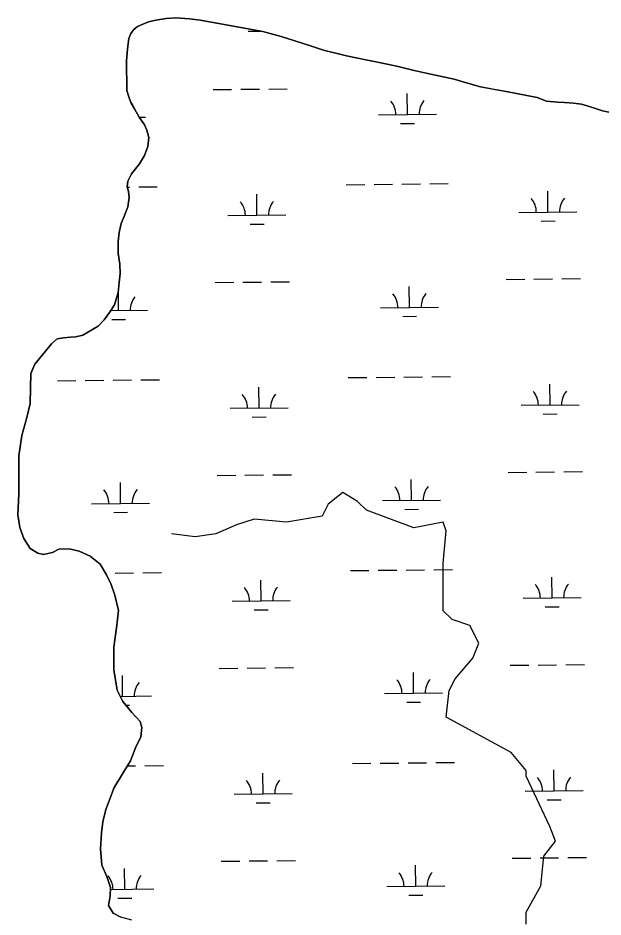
# Model space of a CAD drawing. Extents: x 3734862 to 3772949, y 391520 to 417239.
# Drawn here: x 3768465 to 3769474, y 404273 to 405823 of the extents above; entities that cross this region are included whole.
import ezdxf

# ---------------------------------------------------------------- set-up
doc = ezdxf.new("R2010")
doc.units = 0
doc.layers.add('V-TOPO-SHOR', color=7, linetype='Continuous')
doc.layers.add('V-WETL-SWMP', color=7, linetype='Continuous')

msp = doc.modelspace()

# ---------------------------------------------------------------- linework, layer by layer
at = {"layer": 'V-TOPO-SHOR'}
for p, q in [((3768703.1, 405819.3), (3768690.6, 405816.6)), ((3768720.6, 405822.3), (3768703.1, 405819.3)), ((3768737.7, 405823.1), (3768720.6, 405822.3)), ((3768761, 405821.8), (3768737.7, 405823.1)), ((3768779.7, 405819.4), (3768761, 405821.8)), ((3768802.2, 405815), (3768779.7, 405819.4)), ((3768665.3, 405803.1), (3768659.8, 405796.1)), ((3768671.6, 405808.5), (3768665.3, 405803.1)), ((3768679.3, 405812), (3768671.6, 405808.5)), ((3768690.6, 405816.6), (3768679.3, 405812)), ((3768887.6, 405799.6), (3768802.2, 405815)), ((3768656.3, 405787.6), (3768654.3, 405770.1)), ((3768659.8, 405796.1), (3768656.3, 405787.6)), ((3768919.1, 405791.3), (3768887.6, 405799.6)), ((3768942.8, 405783.4), (3768919.1, 405791.3)), ((3768969.6, 405774.8), (3768942.8, 405783.4)), ((3768992.1, 405767.7), (3768969.6, 405774.8)), ((3768654.3, 405770.1), (3768652.7, 405748.7)), ((3769032.1, 405757.8), (3768992.1, 405767.7)), ((3769065.1, 405750.7), (3769032.1, 405757.8)), ((3768652.7, 405748.7), (3768652.2, 405732.8)), ((3769091.1, 405745.5), (3769065.1, 405750.7)), ((3769121, 405739.2), (3769091.1, 405745.5)), ((3768652.2, 405732.8), (3768652.9, 405714.9)), ((3769148.6, 405732.5), (3769121, 405739.2)), ((3769169.2, 405727.7), (3769148.6, 405732.5)), ((3769193.7, 405723), (3769169.2, 405727.7)), ((3768652.9, 405714.9), (3768653.3, 405697.8)), ((3769217.3, 405717.5), (3769193.7, 405723)), ((3769240.6, 405710.8), (3769217.3, 405717.5)), ((3769262.8, 405704.1), (3769240.6, 405710.8)), ((3768653.3, 405697.8), (3768656.3, 405686.9)), ((3769283.8, 405700.5), (3769262.8, 405704.1)), ((3769307.5, 405696.5), (3769283.8, 405700.5)), ((3769360.7, 405685.8), (3769307.5, 405696.5)), ((3768656.3, 405686.9), (3768659.8, 405677.6)), ((3769377, 405679.5), (3769360.7, 405685.8)), ((3769396, 405677.9), (3769377, 405679.5)), ((3768659.8, 405677.6), (3768666, 405666.3)), ((3768666, 405666.3), (3768674.1, 405651.9)), ((3769408.1, 405677.1), (3769396, 405677.9)), ((3769423.2, 405676.2), (3769408.1, 405677.1)), ((3769437.2, 405674.2), (3769423.2, 405676.2)), ((3769454.3, 405669.1), (3769437.2, 405674.2)), ((3769473.3, 405662.8), (3769454.3, 405669.1)), ((3768674.1, 405651.9), (3768683.4, 405639)), ((3769484.2, 405660.5), (3769473.3, 405662.8)), ((3768683.4, 405639), (3768687.6, 405629.7)), ((3768687.6, 405629.7), (3768690.7, 405616.8)), ((3768689, 405601.7), (3768683.5, 405585.8)), ((3768690.7, 405616.8), (3768689, 405601.7)), ((3768674.9, 405571.8), (3768660.9, 405554.4)), ((3768683.5, 405585.8), (3768674.9, 405571.8)), ((3768654.6, 405541.9), (3768653.8, 405532.2)), ((3768660.9, 405554.4), (3768654.6, 405541.9)), ((3768653.8, 405532.2), (3768656.1, 405524.1)), ((3768656.1, 405524.1), (3768657.2, 405513.6)), ((3768657.2, 405513.6), (3768654.8, 405497.2)), ((3768654.8, 405497.2), (3768647.8, 405479.8)), ((3768647.8, 405479.8), (3768643.4, 405468.5)), ((3768643.4, 405468.5), (3768639.9, 405453.4)), ((3768639.9, 405453.4), (3768637.9, 405437.4)), ((3768637.9, 405437.4), (3768637.8, 405417.6)), ((3768637.8, 405417.6), (3768641.2, 405398.6)), ((3768641.2, 405398.6), (3768641.6, 405382.6)), ((3768641.6, 405382.6), (3768639.9, 405367.1)), ((3768639.9, 405367.1), (3768638.3, 405350)), ((3768638.3, 405350), (3768631.6, 405328.2)), ((3768631.6, 405328.2), (3768623.4, 405315.1)), ((3768623.4, 405315.1), (3768614, 405302.7)), ((3768614, 405302.7), (3768603.5, 405291.4)), ((3768577.4, 405276.4), (3768565, 405273.3)), ((3768603.5, 405291.4), (3768577.4, 405276.4)), ((3768522.9, 405261.4), (3768494.3, 405226)), ((3768532.7, 405269.9), (3768522.9, 405261.4)), ((3768543.6, 405271.8), (3768532.7, 405269.9)), ((3768555.6, 405272.9), (3768543.6, 405271.8)), ((3768565, 405273.3), (3768555.6, 405272.9)), ((3768494.3, 405226), (3768487.7, 405210.3)), ((3768487.7, 405210.3), (3768486.7, 405185.1)), ((3768486.7, 405185.1), (3768486.4, 405158.6)), ((3768486.4, 405158.6), (3768480.6, 405134.1)), ((3768480.6, 405134.1), (3768472.2, 405103.4)), ((3768472.2, 405103.4), (3768466.6, 405068)), ((3768466.6, 405068), (3768466.9, 405042.2)), ((3768466.9, 405042.2), (3768466.8, 405002.8)), ((3768466.8, 405002.8), (3768465.3, 404966.1)), ((3768465.3, 404966.1), (3768468.3, 404944.4)), ((3768468.3, 404944.4), (3768475.3, 404925.5)), ((3768475.3, 404925.5), (3768486.4, 404908.6)), ((3768486.4, 404908.6), (3768499.5, 404900)), ((3768524.6, 404901.7), (3768536, 404907.3)), ((3768536, 404907.3), (3768553.7, 404907.5)), ((3768553.7, 404907.5), (3768570.7, 404903.7)), ((3768499.5, 404900), (3768509, 404898.1)), ((3768509, 404898.1), (3768524.6, 404901.7)), ((3768570.7, 404903.7), (3768589.9, 404895.1)), ((3768589.9, 404895.1), (3768607, 404881.1)), ((3768607, 404881.1), (3768618.2, 404862.9)), ((3768618.2, 404862.9), (3768625.9, 404846)), ((3768625.9, 404846), (3768632.2, 404827.8)), ((3768632.2, 404827.8), (3768638.7, 404801.4)), ((3768638.7, 404801.4), (3768635, 404771.4)), ((3768635, 404771.4), (3768630.7, 404738.1)), ((3768630.7, 404738.1), (3768630.6, 404699.3)), ((3768630.6, 404699.3), (3768636.5, 404664.1)), ((3768636.5, 404664.1), (3768646.3, 404644.5)), ((3768646.3, 404644.5), (3768661.5, 404625.7)), ((3768661.5, 404625.7), (3768676, 404610.3)), ((3768676, 404610.3), (3768678.8, 404599.5)), ((3768678.8, 404599.5), (3768677, 404583.8)), ((3768677, 404583.8), (3768667.8, 404564.7)), ((3768667.8, 404564.7), (3768659.2, 404542.1)), ((3768659.2, 404542.1), (3768645.3, 404519.5)), ((3768645.3, 404519.5), (3768630.7, 404494.9)), ((3768630.7, 404494.9), (3768624.1, 404477.8)), ((3768624.1, 404477.8), (3768616.9, 404458)), ((3768616.9, 404458), (3768611.8, 404436.9)), ((3768611.8, 404436.9), (3768609.3, 404417.8)), ((3768609.3, 404417.8), (3768607.7, 404390.6)), ((3768607.7, 404390.6), (3768610.1, 404362.1)), ((3768610.1, 404362.1), (3768618.5, 404342.5)), ((3768618.5, 404342.5), (3768624.9, 404323.6)), ((3768624.9, 404323.6), (3768624.4, 404308.6)), ((3768624.4, 404308.6), (3768621.2, 404293)), ((3768621.2, 404293), (3768629.6, 404279.5)), ((3768629.6, 404279.5), (3768642.6, 404272.9))]:
    msp.add_line(p, q, dxfattribs=at)
for points in [[(3769484.2, 405660.5), (3769473.3, 405662.8), (3769454.3, 405669.1), (3769437.2, 405674.2), (3769423.2, 405676.2), (3769408.1, 405677.1), (3769396, 405677.9), (3769377, 405679.5), (3769360.7, 405685.8), (3769307.5, 405696.5), (3769283.8, 405700.5), (3769262.8, 405704.1), (3769240.6, 405710.8), (3769217.4, 405717.5), (3769193.7, 405723), (3769169.2, 405727.7), (3769148.6, 405732.5), (3769121, 405739.2), (3769091.1, 405745.5), (3769065.1, 405750.7), (3769032.1, 405757.8), (3768992.1, 405767.7), (3768969.6, 405774.8), (3768942.8, 405783.4), (3768919.1, 405791.3), (3768887.6, 405799.6), (3768802.2, 405815), (3768779.7, 405819.4), (3768761, 405821.8), (3768737.7, 405823.1), (3768720.6, 405822.3), (3768703.1, 405819.3), (3768690.6, 405816.6), (3768679.3, 405812), (3768671.6, 405808.5), (3768665.3, 405803.1), (3768659.8, 405796.1), (3768656.3, 405787.6), (3768654.3, 405770.1), (3768652.7, 405748.7), (3768652.2, 405732.8), (3768652.9, 405714.9), (3768653.3, 405697.8), (3768656.3, 405686.9), (3768659.8, 405677.6), (3768666, 405666.3), (3768674.1, 405651.9), (3768683.4, 405639), (3768687.6, 405629.7), (3768690.7, 405616.8)], [(3768690.7, 405616.8), (3768689, 405601.7), (3768683.5, 405585.8), (3768674.9, 405571.8), (3768660.9, 405554.4), (3768654.6, 405541.9), (3768653.8, 405532.2), (3768656.1, 405524.1), (3768657.2, 405513.6), (3768654.8, 405497.2), (3768647.8, 405479.8), (3768643.4, 405468.5), (3768639.9, 405453.4), (3768637.9, 405437.4), (3768637.8, 405417.6), (3768641.2, 405398.6), (3768641.6, 405382.6), (3768639.9, 405367.1), (3768638.3, 405350), (3768631.6, 405328.2), (3768623.4, 405315.1), (3768614, 405302.7), (3768603.5, 405291.4), (3768577.4, 405276.4), (3768565, 405273.3), (3768555.6, 405272.9), (3768543.6, 405271.8), (3768532.7, 405269.9), (3768522.9, 405261.4)], [(3768466.9, 405042.2), (3768466.6, 405068), (3768472.2, 405103.4), (3768480.6, 405134.1), (3768486.4, 405158.6), (3768486.7, 405185.1), (3768487.7, 405210.3), (3768494.3, 405226), (3768522.9, 405261.4)], [(3768661.7, 404267.7), (3768642.6, 404272.9), (3768629.6, 404279.5), (3768621.2, 404293), (3768624.4, 404308.6), (3768624.9, 404323.6), (3768618.5, 404342.5), (3768610.1, 404362.1), (3768607.7, 404390.6), (3768609.3, 404417.8), (3768611.8, 404436.9), (3768616.9, 404458), (3768624.1, 404477.8), (3768630.7, 404494.9), (3768645.3, 404519.5), (3768659.2, 404542.1), (3768667.8, 404564.7), (3768677, 404583.8), (3768678.8, 404599.5), (3768676, 404610.3), (3768661.5, 404625.7), (3768646.3, 404644.5), (3768636.5, 404664.1), (3768630.6, 404699.3), (3768630.7, 404738.1), (3768635, 404771.4), (3768638.7, 404801.4), (3768632.2, 404827.8), (3768625.9, 404846), (3768618.2, 404862.9), (3768607, 404881.1), (3768589.9, 404895.1), (3768570.7, 404903.7), (3768553.7, 404907.5), (3768536, 404907.3), (3768524.6, 404901.7), (3768509, 404898.1), (3768499.5, 404900), (3768486.4, 404908.6), (3768475.3, 404925.5), (3768468.3, 404944.4), (3768465.3, 404966.1), (3768466.8, 405002.8), (3768466.9, 405042.2)], [(3769341.5, 404260.7), (3769341.5, 404281.1), (3769367, 404326.9), (3769372.1, 404377.9), (3769392.5, 404403.4), (3769382.3, 404428.9), (3769341.5, 404515.6), (3769341.5, 404525.8), (3769316.1, 404556.3), (3769203.9, 404617.5), (3769209, 404663.4), (3769219.2, 404683.8), (3769249.8, 404719.5), (3769260, 404745), (3769244.7, 404775.5), (3769214.1, 404785.7), (3769198.8, 404801), (3769198.8, 404831.6), (3769198.8, 404882.6), (3769203.9, 404938.7), (3769198.8, 404954), (3769147.8, 404943.8), (3769066.3, 404974.3), (3769051, 404989.6), (3769025.5, 405004.9), (3769000, 404984.5), (3768989.8, 404964.2), (3768928.6, 404954), (3768872.6, 404959.1), (3768842, 404948.9), (3768806.3, 404933.6), (3768770.6, 404928.5), (3768729.8, 404933.6)]]:
    msp.add_lwpolyline(points, dxfattribs=at)
at = {"layer": 'V-WETL-SWMP'}
for p, q in [((3768690.6, 405816.6), (3768703.1, 405819.3)), ((3768703.1, 405819.3), (3768720.6, 405822.3)), ((3768720.6, 405822.3), (3768737.7, 405823.1)), ((3768737.7, 405823.1), (3768761, 405821.8)), ((3768761, 405821.8), (3768779.7, 405819.4)), ((3768779.7, 405819.4), (3768802.2, 405815)), ((3768659.8, 405796.1), (3768665.3, 405803.1)), ((3768665.3, 405803.1), (3768671.6, 405808.5)), ((3768671.6, 405808.5), (3768679.3, 405812)), ((3768679.3, 405812), (3768690.6, 405816.6)), ((3768802.2, 405815), (3768887.6, 405799.6)), ((3768654.3, 405770.1), (3768656.3, 405787.6)), ((3768656.3, 405787.6), (3768659.8, 405796.1)), ((3768862.1, 405800.2), (3768882.7, 405800.5)), ((3768887.6, 405799.6), (3768919.1, 405791.3)), ((3768919.1, 405791.3), (3768942.8, 405783.4)), ((3768942.8, 405783.4), (3768969.6, 405774.8)), ((3768969.6, 405774.8), (3768992.1, 405767.7)), ((3768652.7, 405748.7), (3768654.3, 405770.1)), ((3768992.1, 405767.7), (3769032.1, 405757.8)), ((3769032.1, 405757.8), (3769065.1, 405750.7)), ((3768652.2, 405732.8), (3768652.7, 405748.7)), ((3769065.1, 405750.7), (3769091.1, 405745.5)), ((3769091.1, 405745.5), (3769121, 405739.2)), ((3768652.9, 405714.9), (3768652.2, 405732.8)), ((3769121, 405739.2), (3769148.6, 405732.5)), ((3769148.6, 405732.5), (3769169.2, 405727.7)), ((3769169.2, 405727.7), (3769193.7, 405723)), ((3768653.3, 405697.8), (3768652.9, 405714.9)), ((3769193.7, 405723), (3769217.4, 405717.5)), ((3769217.4, 405717.5), (3769240.6, 405710.8)), ((3769240.6, 405710.8), (3769262.8, 405704.1)), ((3768656.3, 405686.9), (3768653.3, 405697.8)), ((3768801.8, 405699.6), (3768833.8, 405699.9)), ((3768849.8, 405700.1), (3768881.8, 405700.4)), ((3768897.8, 405700.6), (3768929.8, 405700.9)), ((3769262.8, 405704.1), (3769307.5, 405696.5)), ((3769307.5, 405696.5), (3769360.7, 405685.8)), ((3768659.8, 405677.6), (3768656.3, 405686.9)), ((3769137.1, 405656.7), (3769136.7, 405692.7)), ((3769360.7, 405685.8), (3769377, 405679.5)), ((3769377, 405679.5), (3769396, 405677.9)), ((3768666, 405666.3), (3768659.8, 405677.6)), ((3768674.1, 405651.9), (3768666, 405666.3)), ((3769396, 405677.9), (3769408.1, 405677.1)), ((3769408.1, 405677.1), (3769423.2, 405676.2)), ((3769423.2, 405676.2), (3769437.2, 405674.2)), ((3769437.2, 405674.2), (3769454.3, 405669.1)), ((3769454.3, 405669.1), (3769473.3, 405662.8)), ((3768683.4, 405639), (3768674.1, 405651.9)), ((3768674.1, 405651.8), (3768685.2, 405651.9)), ((3769087.1, 405656.2), (3769187.1, 405657.2)), ((3769473.3, 405662.8), (3769484.2, 405660.5)), ((3768687.6, 405629.7), (3768683.4, 405639)), ((3769125.3, 405641.1), (3769149.3, 405641.4)), ((3768690.7, 405616.8), (3768687.6, 405629.7)), ((3768683.5, 405585.8), (3768689, 405601.7)), ((3768689, 405601.7), (3768690.7, 405616.8)), ((3768660.9, 405554.4), (3768674.9, 405571.8)), ((3768674.9, 405571.8), (3768683.5, 405585.8)), ((3768653.8, 405532.2), (3768654.6, 405541.9)), ((3768654.6, 405541.9), (3768660.9, 405554.4)), ((3768656.1, 405524.1), (3768653.8, 405532.2)), ((3768654, 405531.5), (3768657.6, 405531.6)), ((3768657.2, 405513.6), (3768656.1, 405524.1)), ((3768673.6, 405531.7), (3768705.6, 405532.1)), ((3769031.5, 405535.5), (3769063.5, 405535.8)), ((3769079.5, 405536), (3769111.5, 405536.4)), ((3769127.5, 405536.5), (3769159.5, 405536.9)), ((3769175.5, 405537), (3769207.5, 405537.4)), ((3769379.4, 405488.4), (3769379, 405524.4)), ((3768654.8, 405497.2), (3768657.2, 405513.6)), ((3768877.5, 405483.1), (3768877.1, 405519.1)), ((3768647.8, 405479.8), (3768654.8, 405497.2)), ((3768643.4, 405468.5), (3768647.8, 405479.8)), ((3768827.5, 405482.6), (3768927.5, 405483.7)), ((3769329.4, 405487.9), (3769429.4, 405489)), ((3768639.9, 405453.4), (3768643.4, 405468.5)), ((3768865.6, 405467.6), (3768889.6, 405467.8)), ((3769367.5, 405472.9), (3769391.5, 405473.1)), ((3768637.9, 405437.4), (3768639.9, 405453.4)), ((3768637.8, 405417.6), (3768637.9, 405437.4)), ((3768641.2, 405398.6), (3768637.8, 405417.6)), ((3768641.6, 405382.6), (3768641.2, 405398.6)), ((3768639.9, 405367.1), (3768641.6, 405382.6)), ((3769307.2, 405372.2), (3769339.2, 405372.6)), ((3769355.2, 405372.7), (3769387.2, 405373.1)), ((3769403.2, 405373.3), (3769435.2, 405373.6)), ((3768638.3, 405350), (3768639.9, 405367.1)), ((3768805.3, 405366.9), (3768837.3, 405367.3)), ((3768853.3, 405367.4), (3768885.3, 405367.8)), ((3768901.3, 405368), (3768933.3, 405368.3)), ((3769140.6, 405324), (3769140.2, 405360)), ((3768631.6, 405328.2), (3768638.3, 405350)), ((3768638.7, 405318.7), (3768638.4, 405350.7)), ((3768623.4, 405315.1), (3768631.6, 405328.2)), ((3769090.6, 405323.5), (3769190.6, 405324.6)), ((3768614.1, 405302.7), (3768623.4, 405315.1)), ((3768625.6, 405318.6), (3768688.7, 405319.3)), ((3769128.8, 405308.5), (3769152.8, 405308.7)), ((3768603.5, 405291.4), (3768614.1, 405302.7)), ((3768626.9, 405303.2), (3768650.9, 405303.4)), ((3768565, 405273.3), (3768577.4, 405276.4)), ((3768577.4, 405276.4), (3768603.5, 405291.4)), ((3768494.3, 405226), (3768522.9, 405261.4)), ((3768522.9, 405261.4), (3768532.7, 405269.9)), ((3768532.7, 405269.9), (3768543.6, 405271.8)), ((3768543.6, 405271.8), (3768555.6, 405272.9)), ((3768555.6, 405272.9), (3768565, 405273.3)), ((3768487.7, 405210.3), (3768494.3, 405226)), ((3768486.7, 405185.1), (3768487.7, 405210.3)), ((3768629.2, 405198.6), (3768661.2, 405198.9)), ((3768677.2, 405199.1), (3768709.2, 405199.4)), ((3769035, 405202.9), (3769067, 405203.2)), ((3769083, 405203.4), (3769115, 405203.7)), ((3769131, 405203.9), (3769163, 405204.2)), ((3769179, 405204.4), (3769211, 405204.7)), ((3768486.4, 405158.6), (3768486.7, 405185.1)), ((3768533.2, 405197.6), (3768565.2, 405197.9)), ((3768581.2, 405198.1), (3768613.2, 405198.4)), ((3768881, 405150.5), (3768880.6, 405186.5)), ((3769382.9, 405155.8), (3769382.5, 405191.8)), ((3768480.6, 405134.1), (3768486.4, 405158.6)), ((3769332.9, 405155.3), (3769432.9, 405156.3)), ((3768831, 405150), (3768931, 405151)), ((3769371, 405140.2), (3769395, 405140.5)), ((3768472.2, 405103.4), (3768480.6, 405134.1)), ((3768869.2, 405134.9), (3768893.2, 405135.2)), ((3768466.6, 405068), (3768472.2, 405103.4)), ((3768466.9, 405042.2), (3768466.6, 405068)), ((3768466.8, 405002.8), (3768466.9, 405042.2)), ((3768808.8, 405034.3), (3768840.8, 405034.6)), ((3768856.8, 405034.8), (3768888.8, 405035.1)), ((3768904.8, 405035.3), (3768936.8, 405035.6)), ((3769310.7, 405039.6), (3769342.7, 405039.9)), ((3769358.7, 405040.1), (3769390.7, 405040.4)), ((3769406.7, 405040.6), (3769438.7, 405040.9)), ((3768642.2, 404986.1), (3768641.9, 405022.1)), ((3769144.1, 404991.4), (3769143.7, 405027.4)), ((3768465.3, 404966.1), (3768466.8, 405002.8)), ((3768592.2, 404985.6), (3768692.2, 404986.6)), ((3769094.1, 404990.9), (3769194.1, 404991.9)), ((3768468.3, 404944.4), (3768465.3, 404966.1)), ((3768630.4, 404970.5), (3768654.4, 404970.8)), ((3769132.3, 404975.8), (3769156.3, 404976.1)), ((3768475.3, 404925.5), (3768468.3, 404944.4)), ((3768486.4, 404908.6), (3768475.3, 404925.5)), ((3768499.5, 404900), (3768486.4, 404908.6)), ((3768536, 404907.3), (3768524.6, 404901.7)), ((3768553.7, 404907.5), (3768536, 404907.3)), ((3768570.7, 404903.7), (3768553.7, 404907.5)), ((3768509, 404898.1), (3768499.5, 404900)), ((3768524.6, 404901.7), (3768509, 404898.1)), ((3768589.9, 404895.1), (3768570.7, 404903.7)), ((3768607.1, 404881.1), (3768589.9, 404895.1)), ((3768618.2, 404862.9), (3768607.1, 404881.1)), ((3768616.4, 404865.7), (3768616.7, 404865.7)), ((3768625.9, 404846), (3768618.2, 404862.9)), ((3768632.7, 404865.9), (3768664.7, 404866.2)), ((3768680.7, 404866.4), (3768712.7, 404866.8)), ((3769038.6, 404870.2), (3769070.6, 404870.5)), ((3769086.6, 404870.7), (3769118.6, 404871)), ((3769134.6, 404871.2), (3769166.5, 404871.5)), ((3769182.5, 404871.7), (3769214.5, 404872.1)), ((3769386.4, 404823.1), (3769386, 404859.1)), ((3768632.2, 404827.8), (3768625.9, 404846)), ((3768884.5, 404817.8), (3768884.1, 404853.8)), ((3768638.7, 404801.4), (3768632.2, 404827.8)), ((3768834.5, 404817.3), (3768934.5, 404818.4)), ((3769336.4, 404822.6), (3769436.4, 404823.7)), ((3768635, 404771.4), (3768638.7, 404801.4)), ((3768872.7, 404802.3), (3768896.7, 404802.5)), ((3769374.6, 404807.6), (3769398.6, 404807.8)), ((3768630.7, 404738.1), (3768635, 404771.4)), ((3768630.6, 404699.3), (3768630.7, 404738.1)), ((3768860.3, 404702.1), (3768892.3, 404702.5)), ((3768908.3, 404702.6), (3768940.3, 404703)), ((3769314.2, 404706.9), (3769346.2, 404707.3)), ((3769362.2, 404707.4), (3769394.2, 404707.8)), ((3769410.2, 404707.9), (3769442.2, 404708.3)), ((3768636.5, 404664.1), (3768630.6, 404699.3)), ((3768645.8, 404653.4), (3768645.4, 404689.4)), ((3768812.3, 404701.6), (3768844.3, 404702)), ((3769147.6, 404658.7), (3769147.3, 404694.7)), ((3768646.3, 404644.5), (3768636.5, 404664.1)), ((3769097.6, 404658.2), (3769197.6, 404659.3)), ((3768641.9, 404653.4), (3768695.8, 404654)), ((3768661.5, 404625.7), (3768646.3, 404644.5)), ((3769135.8, 404643.2), (3769159.8, 404643.4)), ((3768651.5, 404638.1), (3768657.9, 404638.1)), ((3768676, 404610.3), (3768661.5, 404625.7)), ((3768678.8, 404599.5), (3768676, 404610.3)), ((3768677, 404583.8), (3768678.8, 404599.5)), ((3768667.8, 404564.7), (3768677, 404583.8)), ((3768659.2, 404542.1), (3768667.8, 404564.7)), ((3768645.3, 404519.5), (3768659.2, 404542.1)), ((3768653.9, 404533.4), (3768668.2, 404533.6)), ((3768684.2, 404533.8), (3768716.2, 404534.1)), ((3769042.1, 404537.5), (3769074.1, 404537.9)), ((3769090.1, 404538), (3769122.1, 404538.4)), ((3769138.1, 404538.6), (3769170.1, 404538.9)), ((3769186.1, 404539.1), (3769218.1, 404539.4)), ((3768630.7, 404494.9), (3768645.3, 404519.5)), ((3768888, 404485.2), (3768887.6, 404521.2)), ((3769389.9, 404490.5), (3769389.5, 404526.5)), ((3768624.1, 404477.8), (3768630.7, 404494.9)), ((3768838, 404484.6), (3768938, 404485.7)), ((3769339.9, 404489.9), (3769439.9, 404491)), ((3768616.9, 404458), (3768624.1, 404477.8)), ((3768876.2, 404469.6), (3768900.2, 404469.9)), ((3769378.1, 404474.9), (3769402.1, 404475.2)), ((3768611.8, 404436.9), (3768616.9, 404458)), ((3768609.3, 404417.8), (3768611.8, 404436.9)), ((3768607.7, 404390.6), (3768609.3, 404417.8)), ((3768610.1, 404362.1), (3768607.7, 404390.6)), ((3768618.5, 404342.5), (3768610.1, 404362.1)), ((3768815.8, 404369), (3768847.8, 404369.3)), ((3768863.8, 404369.5), (3768895.8, 404369.8)), ((3768911.8, 404370), (3768943.8, 404370.3)), ((3769151.2, 404326.1), (3769150.8, 404362.1)), ((3769317.7, 404374.3), (3769349.7, 404374.6)), ((3769365.7, 404374.8), (3769397.7, 404375.1)), ((3769413.7, 404375.3), (3769445.7, 404375.6)), ((3768649.3, 404320.8), (3768648.9, 404356.8)), ((3768624.9, 404323.6), (3768618.5, 404342.5)), ((3768624.4, 404308.6), (3768624.9, 404323.6)), ((3768624.8, 404320.5), (3768699.3, 404321.3)), ((3769101.2, 404325.5), (3769201.2, 404326.6)), ((3768621.2, 404293), (3768624.4, 404308.6)), ((3768637.4, 404305.2), (3768661.4, 404305.5)), ((3769139.3, 404310.5), (3769163.3, 404310.8)), ((3768629.6, 404279.5), (3768621.2, 404293)), ((3768642.6, 404272.9), (3768629.6, 404279.5))]:
    msp.add_line(p, q, dxfattribs=at)
for centre, start, end in [((3769081.9, 405656.6), 359.8334, 41.377), ((3769192.3, 405657.8), 139.8334, 181.377), ((3768690.5, 405652.5), 139.8334, 143.5914), ((3769324.1, 405488.3), 359.8334, 41.377), ((3769434.6, 405489.5), 139.8334, 181.377), ((3768822.2, 405483), 359.8334, 41.377), ((3768932.7, 405484.2), 139.8334, 181.377), ((3768694, 405319.8), 139.8334, 181.377), ((3769085.4, 405323.9), 359.8334, 41.377), ((3769195.8, 405325.1), 139.8334, 181.377), ((3768825.8, 405150.4), 359.8334, 41.377), ((3768936.2, 405151.5), 139.8334, 181.377), ((3769327.6, 405155.7), 359.8334, 41.377), ((3769438.1, 405156.8), 139.8334, 181.377), ((3769088.9, 404991.3), 359.8334, 41.377), ((3769199.4, 404992.4), 139.8334, 181.377), ((3768587, 404986), 359.8334, 41.377), ((3768697.5, 404987.1), 139.8334, 181.377), ((3769331.1, 404823), 359.8334, 41.377), ((3769441.6, 404824.2), 139.8334, 181.377), ((3768829.3, 404817.7), 359.8334, 41.377), ((3768939.7, 404818.9), 139.8334, 181.377), ((3768701, 404654.5), 139.8334, 181.377), ((3769092.4, 404658.6), 359.8334, 41.377), ((3769202.9, 404659.8), 139.8334, 181.377), ((3768832.8, 404485.1), 359.8334, 41.377), ((3768943.3, 404486.2), 139.8334, 181.377), ((3769334.7, 404490.4), 359.8334, 41.377), ((3769445.1, 404491.5), 139.8334, 181.377), ((3769095.9, 404326), 359.8334, 41.377), ((3769206.4, 404327.1), 139.8334, 181.377), ((3768594, 404320.7), 359.8334, 41.377), ((3768704.5, 404321.8), 139.8334, 181.377)]:
    msp.add_arc(centre, 35.2, start, end, dxfattribs=at)

doc.saveas('drawing.dxf')
